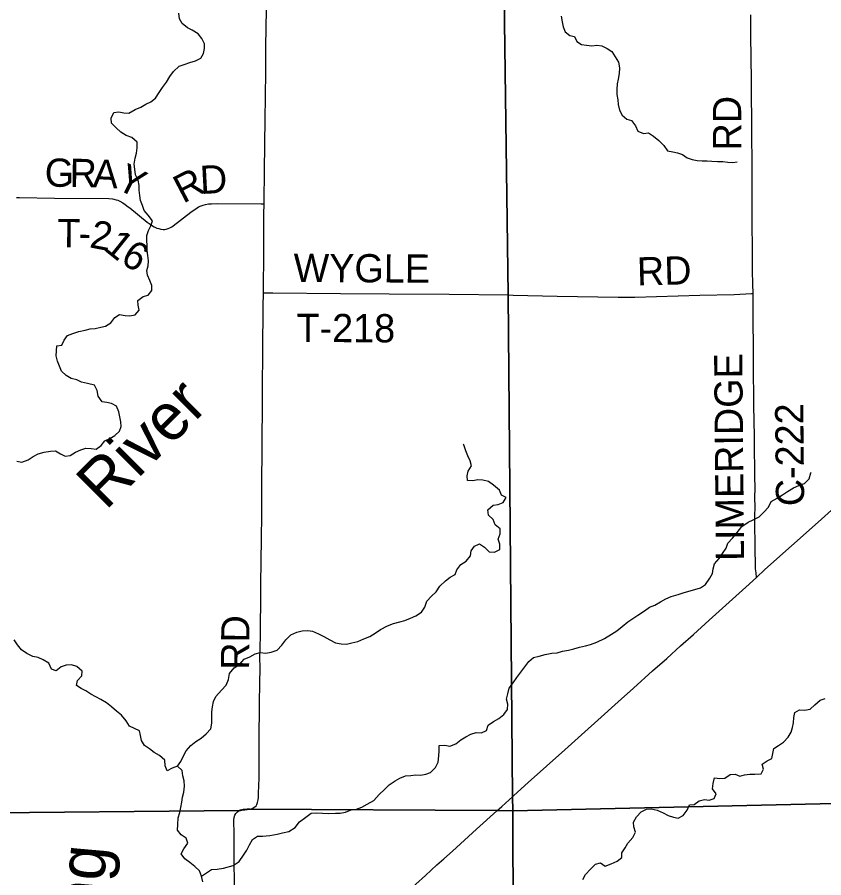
# Model space of a CAD drawing. Extents: x 0 to 34, y 0 to 22.
# Drawn here: x 27.787 to 29.41, y 15.504 to 17.236 of the extents above; entities that cross this region are included whole.
import ezdxf

# ---------------------------------------------------------------- set-up
doc = ezdxf.new("R2010")
doc.units = 0
for name, color, linetype in [('GM_X_Corporation', 7, 'Continuous'), ('GM_X_County_Road', 7, 'Continuous'), ('GM_X_County_Road_Text', 7, 'Continuous'), ('GM_X_Minor_River', 7, 'Continuous'), ('GM_X_Minor_River_Text', 7, 'Continuous'), ('GM_X_State_Route', 7, 'Continuous'), ('GM_X_Township_Road', 7, 'Continuous'), ('GM_X_Township_Road_Text', 7, 'Continuous')]:
    doc.layers.add(name, color=color, linetype=linetype)

msp = doc.modelspace()

# ---------------------------------------------------------------- linework, layer by layer
at = {"layer": 'GM_X_Corporation'}
for points in [[(27.6706, 15.6341), (28.234, 15.6398), (28.2361, 15.6405), (28.2421, 15.6414), (28.2452, 15.6417), (28.2501, 15.642), (28.2556, 15.6425), (28.752, 15.6393), (28.7842, 15.639), (28.784, 15.6681), (28.775, 16.6777), (28.7553, 18.174)], [(28.7553, 18.174), (28.775, 16.6777), (28.784, 15.6681), (28.7842, 15.639), (29.6381, 15.6585)], [(30.2438, 13.1239), (30.2438, 15.6706), (30.1966, 15.6696), (30.1614, 15.669), (30.0945, 15.6683), (30.0722, 15.6678), (30.0259, 15.6667), (29.9449, 15.6658), (29.9161, 15.6651), (29.8862, 15.6649), (29.8069, 15.6636), (29.7915, 15.6636), (29.7661, 15.6628), (29.7328, 15.6622), (29.6888, 15.6618), (29.6513, 15.6616), (29.6487, 15.6616), (29.6461, 15.6614), (29.6435, 15.6609), (29.6411, 15.6602), (29.6393, 15.6593), (29.6381, 15.6585), (28.7842, 15.639), (28.7862, 14.9579)], [(28.7862, 14.9579), (28.7842, 15.639), (28.752, 15.6393), (28.2556, 15.6425), (28.2501, 15.642), (28.2452, 15.6417), (28.2421, 15.6414), (28.2361, 15.6405), (28.234, 15.6398), (27.6706, 15.6341)]]:
    msp.add_lwpolyline(points, dxfattribs=at)
at = {"layer": 'GM_X_County_Road'}
for points in [[(29.2678, 16.6801), (29.2675, 16.6996), (29.267, 16.7249), (29.2667, 16.7661), (29.2662, 16.8251), (29.2658, 16.8711), (29.2658, 16.909), (29.2657, 16.9345), (29.2657, 16.9625), (29.2654, 16.9799), (29.2653, 17.0178), (29.2653, 17.0432), (29.265, 17.0648), (29.265, 17.0841), (29.2648, 17.0996), (29.2646, 17.1095), (29.2644, 17.1182), (29.264, 17.1455), (29.2639, 17.1654), (29.2636, 17.1884), (29.2635, 17.217), (29.2632, 17.2406)], [(29.275, 16.1084), (29.2738, 16.1177), (29.273, 16.1258), (29.2724, 16.1423), (29.2721, 16.1572), (29.272, 16.1759), (29.2718, 16.1914), (29.2717, 16.1982), (29.2717, 16.2194), (29.2717, 16.2324), (29.2719, 16.2498), (29.2717, 16.2696), (29.2719, 16.2888), (29.2717, 16.311), (29.2713, 16.3271), (29.2707, 16.3662), (29.2706, 16.3799), (29.2706, 16.3929), (29.2697, 16.4541), (29.2691, 16.4891), (29.2689, 16.5053), (29.2687, 16.5625), (29.2682, 16.6344), (29.268, 16.6742), (29.2678, 16.6801)]]:
    msp.add_lwpolyline(points, dxfattribs=at)
at = {"layer": 'GM_X_Minor_River'}
for points in [[(28.1565, 17.1535), (28.162, 17.163), (28.1642, 17.1729), (28.1641, 17.1824), (28.1587, 17.193), (28.1517, 17.2028), (28.1395, 17.2102), (28.13, 17.2147), (28.1193, 17.2233), (28.1135, 17.2331), (28.1123, 17.2445)], [(28.882, 17.238), (28.884, 17.227), (28.886, 17.2168), (28.8895, 17.2066), (28.8991, 17.1991), (28.9086, 17.1973), (28.9132, 17.1871), (28.9227, 17.1811), (28.933, 17.1801), (28.9436, 17.1787), (28.9538, 17.18), (28.9637, 17.1782), (28.9743, 17.173), (28.9839, 17.167), (28.9904, 17.1565), (28.997, 17.1456), (28.999, 17.1342), (28.9984, 17.1228), (28.9962, 17.1117), (28.9941, 17.1022), (28.9938, 17.0905), (28.9939, 17.0806), (28.9959, 17.07), (28.9961, 17.0605), (28.9988, 17.0491), (29.0042, 17.0389), (29.0138, 17.0311), (29.0233, 17.0285), (29.0314, 17.0176), (29.036, 17.0066), (29.0475, 17.0022), (29.0573, 17.0031), (29.0676, 16.9968), (29.0779, 16.9878), (29.0886, 16.9777), (29.0959, 16.9675), (29.1062, 16.9649), (29.1161, 16.9632), (29.1256, 16.9595), (29.1351, 16.9531), (29.1454, 16.9495), (29.1556, 16.9477)], [(27.9737, 16.3884), (27.9835, 16.3946), (27.9932, 16.4027), (27.9962, 16.4122), (27.9957, 16.4217), (27.9941, 16.4316), (27.9917, 16.4418), (27.987, 16.4531), (27.9771, 16.4587), (27.9676, 16.4609), (27.9581, 16.4623), (27.9504, 16.4736), (27.9484, 16.485), (27.9426, 16.4955), (27.9285, 16.4988), (27.9168, 16.5013), (27.9072, 16.5061), (27.8962, 16.509), (27.8859, 16.515), (27.8764, 16.5236), (27.8721, 16.5338), (27.8682, 16.544), (27.8658, 16.5546), (27.8661, 16.5649), (27.8671, 16.5748), (27.8769, 16.5764), (27.8821, 16.5859), (27.8885, 16.5955), (27.899, 16.5994), (27.9115, 16.6034), (27.9239, 16.6066), (27.9341, 16.609), (27.9443, 16.6098), (27.9553, 16.6122), (27.9651, 16.6143), (27.9757, 16.6208), (27.9835, 16.6319), (27.9933, 16.6378), (28.0043, 16.636), (28.0141, 16.635), (28.0243, 16.637), (28.0326, 16.6466), (28.0309, 16.6564), (28.0297, 16.6663), (28.0406, 16.674), (28.0508, 16.6768), (28.0579, 16.6864), (28.0581, 16.6962), (28.0542, 16.7064), (28.0492, 16.717), (28.048, 16.7265), (28.0505, 16.736), (28.0515, 16.7459), (28.0503, 16.7565), (28.049, 16.7664), (28.0489, 16.7766), (28.0484, 16.7865), (28.0483, 16.7968), (28.0512, 16.8067), (28.0564, 16.8162), (28.0594, 16.8261), (28.0505, 16.8374), (28.0425, 16.8472), (28.0397, 16.857), (28.0354, 16.8672), (28.0338, 16.8771), (28.0325, 16.8881), (28.0328, 16.8976), (28.0304, 16.9082), (28.025, 16.9191), (28.0241, 16.9301), (28.0229, 16.9404), (28.0246, 16.9522), (28.0272, 16.9625), (28.0289, 16.9735), (28.0288, 16.9849), (28.0177, 16.9939), (28.0067, 16.9979), (27.996, 17.0046), (27.9861, 17.0132), (27.9772, 17.023), (27.9764, 17.0329), (27.9816, 17.0443), (27.9918, 17.046), (28.0016, 17.0438), (28.0122, 17.0432), (28.0247, 17.0501), (28.036, 17.0552), (28.0458, 17.061), (28.0559, 17.0657), (28.0657, 17.0734), (28.0731, 17.0845), (28.0798, 17.0948), (28.0877, 17.1056), (28.0944, 17.117), (28.1018, 17.1266), (28.1131, 17.1378), (28.1233, 17.1409), (28.1346, 17.1448), (28.1459, 17.1484), (28.1565, 17.1535)], [(29.1556, 16.9477), (29.1655, 16.947), (29.1753, 16.9468), (29.1848, 16.9461), (29.1965, 16.9459), (29.2068, 16.9456), (29.217, 16.9446), (29.2269, 16.944), (29.2356, 16.9452)], [(27.7864, 16.3426), (27.7966, 16.3408), (27.8094, 16.3451), (27.8192, 16.3521), (27.8297, 16.3575), (27.8415, 16.3607), (27.8543, 16.3627), (27.8645, 16.3632), (27.8741, 16.3576), (27.884, 16.3524), (27.8938, 16.3541), (27.9043, 16.361), (27.9156, 16.3657), (27.9254, 16.3685), (27.9364, 16.3682), (27.9459, 16.3665), (27.9564, 16.3742), (27.9639, 16.3838), (27.9737, 16.3884)], [(28.1099, 15.7286), (28.1162, 15.7381), (28.121, 15.7485), (28.1273, 15.7595), (28.1363, 15.7707), (28.1464, 15.7787), (28.1573, 15.7853), (28.1678, 15.7942), (28.1768, 15.8042), (28.1786, 15.8152), (28.1788, 15.827), (28.1791, 15.838), (28.1801, 15.8482), (28.1823, 15.8589), (28.1871, 15.8688), (28.1983, 15.8815), (28.2076, 15.8919), (28.2124, 15.9033), (28.2146, 15.9155), (28.2235, 15.9266), (28.2348, 15.9336), (28.2442, 15.9439), (28.2551, 15.9486), (28.266, 15.9548), (28.2758, 15.9576), (28.2876, 15.9562), (28.2982, 15.9582), (28.3102, 15.9626), (28.3196, 15.9722), (28.3278, 15.9829), (28.3379, 15.9929), (28.35, 15.9987), (28.3609, 16.0011), (28.3719, 16.0016), (28.3814, 16.0002), (28.3936, 15.9954), (28.4043, 15.9895), (28.4161, 15.9832), (28.4279, 15.9772), (28.4393, 15.9747), (28.4495, 15.9744), (28.4608, 15.9769), (28.4729, 15.98), (28.485, 15.9851), (28.4967, 15.9898), (28.5072, 15.9968), (28.5185, 16.0041), (28.532, 16.0111), (28.5441, 16.0162), (28.5569, 16.0194), (28.5675, 16.0218), (28.5788, 16.0265), (28.589, 16.0311), (28.601, 16.0389), (28.6077, 16.0488), (28.6114, 16.061), (28.6207, 16.071), (28.6305, 16.0799), (28.6379, 16.0913), (28.6488, 16.1017), (28.6586, 16.109), (28.6684, 16.1145), (28.672, 16.124), (28.6799, 16.1344), (28.6904, 16.1417), (28.6994, 16.1524), (28.7008, 16.1619), (28.7071, 16.1719), (28.7177, 16.1766), (28.7272, 16.1695), (28.7368, 16.1605), (28.7478, 16.1595), (28.7583, 16.1649), (28.7586, 16.1759), (28.7547, 16.1857), (28.7587, 16.1964), (28.759, 16.2067), (28.7491, 16.2142), (28.7451, 16.2255), (28.7356, 16.2337), (28.7339, 16.2447), (28.7448, 16.2544), (28.755, 16.2556), (28.7648, 16.2595), (28.7712, 16.2695), (28.7616, 16.2743), (28.7577, 16.2845), (28.7455, 16.2946), (28.7352, 16.3017), (28.7242, 16.3046), (28.7143, 16.3053), (28.7038, 16.3032), (28.6935, 16.3035), (28.6923, 16.313), (28.6948, 16.3225), (28.7015, 16.3332), (28.6984, 16.343), (28.6941, 16.3536), (28.6902, 16.3635), (28.6859, 16.3752), (28.6848, 16.3767)], [(29.1723, 16.0946), (29.1809, 16.1069), (29.1861, 16.1168), (29.1875, 16.1263), (29.19, 16.1362), (29.1998, 16.1466), (29.2065, 16.1569), (29.2135, 16.1676), (29.2172, 16.1775), (29.2262, 16.1875), (29.2359, 16.199), (29.2453, 16.2109), (29.2577, 16.2198), (29.2678, 16.2245), (29.2799, 16.2307), (29.2896, 16.2403), (29.2986, 16.2503), (29.3045, 16.2613), (29.3162, 16.2679), (29.3271, 16.2749), (29.3373, 16.2815), (29.3493, 16.2892), (29.3602, 16.2935), (29.3715, 16.2975), (29.3809, 16.3074), (29.3842, 16.3189), (29.3845, 16.3208)], [(28.1582, 15.5074), (28.1679, 15.5144), (28.1785, 15.5209), (28.1894, 15.5218), (28.2023, 15.5235), (28.2219, 15.529), (28.2336, 15.5372), (28.2425, 15.5494), (28.2496, 15.5597), (28.2544, 15.5704), (28.2604, 15.5811), (28.2705, 15.5877), (28.2807, 15.5882), (28.2955, 15.5891), (28.3102, 15.592), (28.3212, 15.5948), (28.334, 15.5972), (28.3464, 15.6053), (28.355, 15.6168), (28.3678, 15.6264), (28.3787, 15.6342), (28.3897, 15.6347), (28.4014, 15.6344), (28.4139, 15.6334), (28.4276, 15.6344), (28.4374, 15.6345), (28.448, 15.6365), (28.4589, 15.6408), (28.4699, 15.6421), (28.4804, 15.646), (28.4914, 15.6522), (28.5049, 15.66), (28.5154, 15.6718), (28.5263, 15.6818), (28.536, 15.6911), (28.5476, 15.6996), (28.5574, 15.705), (28.5684, 15.7097), (28.5793, 15.7098), (28.5892, 15.7111), (28.599, 15.7104), (28.6092, 15.7128), (28.619, 15.7164), (28.6292, 15.726), (28.6343, 15.737), (28.6357, 15.7496), (28.636, 15.7595), (28.6366, 15.7701), (28.648, 15.771), (28.6578, 15.7688), (28.6695, 15.7735), (28.6797, 15.782), (28.6898, 15.7878), (28.7, 15.7932), (28.7109, 15.7968), (28.7215, 15.7962), (28.7317, 15.8005), (28.735, 15.8111), (28.7459, 15.8188), (28.7561, 15.8247), (28.7666, 15.8331), (28.774, 15.8431), (28.7747, 15.8537), (28.7719, 15.864), (28.7741, 15.8746), (28.777, 15.8857), (28.7852, 15.8968), (28.7923, 15.9071), (28.8005, 15.9182), (28.8087, 15.9289), (28.8165, 15.9393), (28.8263, 15.9478), (28.8376, 15.9502), (28.8493, 15.9537), (28.8629, 15.9562), (28.8739, 15.957), (28.8841, 15.9602), (28.8966, 15.9623), (28.9075, 15.965), (28.9185, 15.9682), (28.9305, 15.971), (28.9407, 15.9738), (28.9536, 15.9781), (28.9686, 15.9859), (28.9829, 15.9944), (28.9935, 16.001), (29.0047, 16.0099), (29.0156, 16.0195), (29.0258, 16.026), (29.0363, 16.0326), (29.0494, 16.0415), (29.0596, 16.0485), (29.0701, 16.0528), (29.0818, 16.0594), (29.092, 16.0659), (29.1033, 16.0703), (29.1172, 16.0742), (29.1289, 16.0781), (29.1508, 16.0845), (29.1618, 16.088), (29.1723, 16.0946)], [(28.0989, 15.725), (28.0891, 15.7192), (28.0848, 15.7298), (28.084, 15.7408), (28.0736, 15.7506), (28.063, 15.7561), (28.0534, 15.764), (28.0435, 15.7707), (28.0373, 15.7805), (28.0353, 15.7903), (28.0333, 15.8002), (28.023, 15.8046), (28.0135, 15.8095), (28.0066, 15.82), (27.997, 15.8313), (27.987, 15.8395), (27.9771, 15.8485), (27.9668, 15.8564), (27.9557, 15.8627), (27.9454, 15.8686), (27.9351, 15.8738), (27.9256, 15.8802), (27.9161, 15.885), (27.9065, 15.891), (27.9083, 15.9012), (27.9173, 15.9108), (27.918, 15.9203), (27.9076, 15.9293), (27.8966, 15.9326), (27.886, 15.9321), (27.8758, 15.929), (27.8657, 15.9205), (27.8562, 15.9238), (27.8511, 15.9359), (27.8393, 15.943), (27.8294, 15.9478), (27.8188, 15.9496), (27.8066, 15.9555), (27.7959, 15.963), (27.7882, 15.9731), (27.7809, 15.9829)], [(29.0258, 15.5852), (29.0313, 15.5963), (29.0282, 15.6065), (29.0273, 15.616), (29.0336, 15.6267), (29.043, 15.6371), (29.0532, 15.6421), (29.063, 15.643), (29.0751, 15.6405), (29.0869, 15.6349), (29.0972, 15.6297), (29.1079, 15.626), (29.1174, 15.6243), (29.1275, 15.6293), (29.135, 15.64), (29.1398, 15.6507), (29.1496, 15.6516), (29.1594, 15.6593), (29.17, 15.6617), (29.1794, 15.6603), (29.1896, 15.6638), (29.1937, 15.6734), (29.186, 15.6835), (29.1874, 15.6942), (29.1903, 15.7052), (29.2009, 15.7038), (29.2108, 15.7047), (29.2217, 15.7124), (29.2315, 15.7126), (29.241, 15.7089), (29.2508, 15.7116), (29.2614, 15.7129), (29.2713, 15.7126), (29.2841, 15.7136), (29.2886, 15.7231), (29.2862, 15.7329), (29.296, 15.7399), (29.3058, 15.7446), (29.3075, 15.7541), (29.3093, 15.7643), (29.3191, 15.7705), (29.3293, 15.7771), (29.3382, 15.7871), (29.3442, 15.797), (29.3471, 15.8066), (29.3489, 15.8161), (29.3499, 15.8271), (29.3517, 15.837), (29.3615, 15.8424), (29.371, 15.8414), (29.3827, 15.8434), (29.3924, 15.8523), (29.4029, 15.8615), (29.4131, 15.8651)], [(28.1606, 15.4961), (28.1582, 15.5074), (28.1543, 15.5184), (28.1447, 15.5266), (28.1344, 15.5349), (28.1244, 15.5423), (28.1171, 15.5525), (28.1227, 15.5624), (28.1305, 15.5739), (28.127, 15.5837), (28.1171, 15.5905), (28.1098, 15.6002), (28.1104, 15.6116), (28.111, 15.6249), (28.1143, 15.6356), (28.1165, 15.6459), (28.1182, 15.6565), (28.1196, 15.6664), (28.1226, 15.6767), (28.1236, 15.6885), (28.1234, 15.6995), (28.1207, 15.7097), (28.1194, 15.72), (28.1099, 15.7286), (28.0989, 15.725)], [(28.9256, 15.5009), (28.9304, 15.5108), (28.9405, 15.5216), (28.951, 15.5319), (28.9608, 15.5343), (28.9704, 15.5276), (28.9824, 15.5323), (28.9941, 15.5378), (29.0039, 15.5451), (29.0041, 15.5546), (29.0108, 15.5645), (29.0157, 15.5741), (29.0258, 15.5852)]]:
    msp.add_lwpolyline(points, dxfattribs=at)
at = {"layer": 'GM_X_State_Route'}
msp.add_line((28.7842, 15.6676), (28.7864, 15.6696), dxfattribs=at)
for points in [[(28.7864, 15.6696), (28.8155, 15.696), (28.8893, 15.7615), (28.9295, 15.7977), (28.9553, 15.8211), (28.9963, 15.8582), (29.0274, 15.8859), (29.0657, 15.9205), (29.0942, 15.9458), (29.1217, 15.9708), (29.1477, 15.9938), (29.1794, 16.0227), (29.2061, 16.0469), (29.2534, 16.0891), (29.275, 16.1084), (29.2918, 16.1243), (29.3986, 16.2202), (29.5045, 16.3152)], [(28.7523, 15.6387), (28.7623, 15.6477), (28.7842, 15.6676)], [(28.5696, 15.4738), (28.6085, 15.5087), (28.6319, 15.53), (28.6457, 15.5426), (28.6628, 15.558), (28.7117, 15.6021), (28.7523, 15.6387)]]:
    msp.add_lwpolyline(points, dxfattribs=at)
at = {"layer": 'GM_X_Township_Road'}
for points in [[(28.2841, 16.8605), (28.2841, 16.8647), (28.2851, 16.9274), (28.2864, 17.0317), (28.2869, 17.0746), (28.2875, 17.128), (28.2876, 17.1648), (28.2878, 17.192), (28.2879, 17.1995), (28.2887, 17.2672)], [(27.7857, 16.8731), (27.7916, 16.873), (27.8621, 16.8722), (27.9719, 16.8711), (27.9793, 16.8705), (27.9864, 16.8689), (27.9898, 16.8677), (27.9937, 16.866), (27.9996, 16.8626), (28.0046, 16.8591), (28.0106, 16.8548), (28.0138, 16.8522)], [(28.0138, 16.8522), (28.0488, 16.8239), (28.0547, 16.8193), (28.0595, 16.8162), (28.0628, 16.8144), (28.0685, 16.8118), (28.0721, 16.8106), (28.0765, 16.8096), (28.0809, 16.8091), (28.0835, 16.8092), (28.0873, 16.8097), (28.091, 16.8107), (28.0945, 16.8121), (28.0985, 16.8142), (28.1011, 16.816), (28.1369, 16.8437), (28.1415, 16.847), (28.1465, 16.8506), (28.1522, 16.8542), (28.1577, 16.8568), (28.1617, 16.8581), (28.1664, 16.8593), (28.1725, 16.8603), (28.178, 16.8608), (28.1904, 16.8612), (28.2779, 16.8606), (28.2841, 16.8605)], [(28.2827, 16.6815), (28.2834, 16.7672), (28.2833, 16.7857), (28.2837, 16.8398), (28.2841, 16.8605)], [(28.2558, 15.642), (28.2603, 15.6438), (28.2635, 15.6454), (28.2681, 15.649), (28.2696, 15.6518), (28.271, 15.6554), (28.2721, 15.661), (28.2727, 15.666), (28.2731, 15.6773), (28.2735, 15.6866), (28.274, 15.7083), (28.2741, 15.7226), (28.274, 15.7494), (28.2742, 15.7649), (28.2742, 15.7792), (28.2742, 15.7891), (28.2743, 15.794), (28.2744, 15.799), (28.2743, 15.8027), (28.2745, 15.8313), (28.2749, 15.8561), (28.2756, 15.8954), (28.276, 15.9269), (28.2757, 15.9481), (28.2759, 15.963), (28.2765, 15.9965), (28.2769, 16.024), (28.2772, 16.0488), (28.2775, 16.0708), (28.2778, 16.1003), (28.278, 16.1359), (28.2783, 16.154), (28.2785, 16.1738), (28.279, 16.2017), (28.2792, 16.2194), (28.2794, 16.2454), (28.2797, 16.263), (28.2797, 16.2723), (28.2797, 16.2879), (28.2795, 16.3009), (28.2796, 16.3213), (28.28, 16.3436), (28.2801, 16.3716), (28.2801, 16.3908), (28.2802, 16.4025), (28.2804, 16.4112), (28.2808, 16.4268), (28.2805, 16.4549), (28.2806, 16.4891), (28.2809, 16.5113), (28.2814, 16.5417), (28.2817, 16.5809), (28.2816, 16.598), (28.282, 16.6201), (28.2822, 16.6386), (28.2823, 16.6538), (28.2827, 16.6815)], [(28.2827, 16.6815), (28.3016, 16.6814), (28.4375, 16.6803), (28.5356, 16.6795), (28.6566, 16.6786), (28.7752, 16.6771)], [(28.7752, 16.6771), (28.7853, 16.677), (28.874, 16.675), (28.9962, 16.6724), (29.03, 16.6726), (29.1606, 16.6764), (29.2296, 16.6781), (29.2649, 16.68), (29.2678, 16.6801)], [(28.2246, 15.4886), (28.2242, 15.5067), (28.2237, 15.5242), (28.2237, 15.5419), (28.2239, 15.5591), (28.2236, 15.5711), (28.2235, 15.5893), (28.2235, 15.602), (28.2233, 15.61), (28.2234, 15.6211), (28.2239, 15.6253), (28.2252, 15.6299), (28.227, 15.6338), (28.2302, 15.637), (28.2342, 15.6393)], [(28.2342, 15.6393), (28.2363, 15.6399), (28.2423, 15.6408), (28.2454, 15.6411), (28.2503, 15.6415), (28.2558, 15.642)]]:
    msp.add_lwpolyline(points, dxfattribs=at)

# ---------------------------------------------------------------- texts
at = {"layer": 'GM_X_County_Road_Text'}
for s, rotation, p in [('RD', 90, (29.2439, 16.9679)), ('LIMERIDGE', 90.4971, (29.2498, 16.142)), ('C-222', 90.55, (29.3708, 16.2523))]:
    msp.add_text(s, height=0.05682, rotation=rotation, dxfattribs=at).set_placement(p)
at = {"layer": 'GM_X_Minor_River_Text'}
for s, height, rotation, p in [('River', 0.09475, 44.9725, (27.9654, 16.2422)), ('Mahoning', 0.09473, 84.9771, (27.9201, 15.0121))]:
    msp.add_text(s, height=height, rotation=rotation, dxfattribs=at).set_placement(p)
at = {"layer": 'GM_X_Township_Road_Text'}
for s, height, rotation, p in [('G', 0.0568, 359.2678, (27.8424, 16.8952)), ('R', 0.0568, 359.2506, (27.8924, 16.8946)), ('A', 0.0568, 357.0517, (27.9385, 16.894)), ('Y', 0.0568, 333.448, (27.9825, 16.893)), ('D', 0.0568, 2.9155, (28.1563, 16.8802)), ('R', 0.0568, 27.56, (28.1211, 16.8603)), ('T', 0.0568, 359.5414, (27.868, 16.7734)), ('2', 0.0568, 349.1422, (27.9311, 16.7732)), ('1', 0.0568, 321.1866, (27.9589, 16.7696)), ('-', 0.0568, 359.5439, (27.9105, 16.7731)), ('6', 0.0568, 328.3183, (27.9925, 16.7432)), ('WYGLE', 0.05682, 359.6183, (28.3432, 16.7035)), ('RD', 0.05682, 1.4826, (29.0349, 16.696)), ('T-218', 0.05682, 359.7193, (28.3491, 16.5826)), ('RD', 0.05682, 89.5136, (28.2539, 15.9227))]:
    msp.add_text(s, height=height, rotation=rotation, dxfattribs=at).set_placement(p)

doc.saveas('drawing.dxf')
